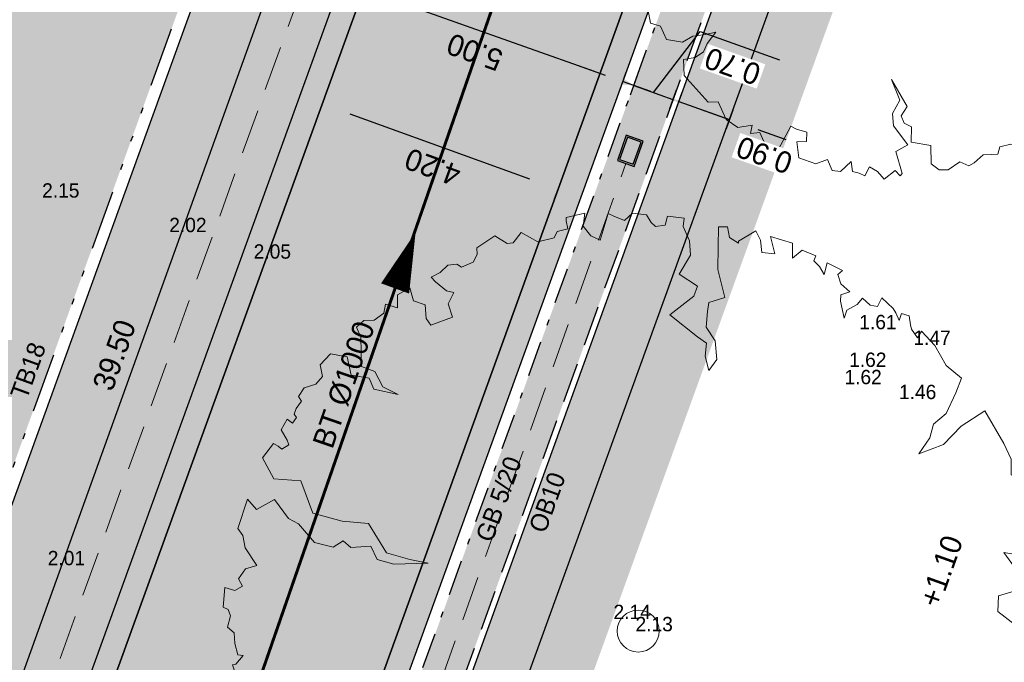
# Model space of a CAD drawing. Header units: metres. Extents: x 134157 to 138734, y 451157 to 455772.
# Tile 769 of 1056: x 136677 to 136693, y 454125 to 454136. Entities that reach past the tile are written whole.
import ezdxf
from ezdxf.enums import TextEntityAlignment as Align

# ---------------------------------------------------------------- set-up
doc = ezdxf.new("R2010")
doc.units = ezdxf.units.M
for name, pattern in [('DASHDOT__G2', [1.2, 0.6, -0.3, 0, -0.3]), ('HIDDEN__G5', [1.125, 0.75, -0.375]), ('TR18X20__G2', [2.6, 1, -0.4, 0, -0.4, 0, -0.4, 0, -0.4])]:
    doc.linetypes.add(name, pattern=pattern)
doc.layers.add('-DR-alg-hulplijnen kantverharding asflast nieuwe fietsstraat', color=7, linetype='Continuous', true_color=0xff9429, plot=False)
for name, color, linetype, lineweight in [('-DR-bs-boom', 253, 'Continuous', 13), ('-DR-nw-rio-HWA 125', 170, 'HIDDEN__G5', 13), ('-DR-nw-vh-arc-tegels 300x300x45', 253, 'Continuous', 9)]:
    doc.layers.add(name, color=color, linetype=linetype, lineweight=lineweight)
for name, color, linetype in [('-DR-bs-rio-DWA Jutfaseweg', 253, 'Continuous'), ('-DR-bs-rio-txt @ 0.2', 253, 'Continuous'), ('-DR-bs-txt-hoogtemaat', 253, 'Continuous'), ('-DR-nw-maatvoering', 3, 'Continuous'), ('-DR-nw-rio-straatkolk', 1, 'Continuous'), ('-DR-nw-vh-band 10x20 ob', 2, 'HIDDEN__G5'), ('-DR-nw-vh-band 18-20x25', 2, 'TR18X20__G2'), ('-DR-nw-vh-band 5-20x25', 2, 'DASHDOT__G2'), ('-DR-nw-vh-kantverharding', 3, 'Continuous'), ('-DR-nw-vh-txt-kantopsluitingen', 2, 'Continuous')]:
    doc.layers.add(name, color=color, linetype=linetype)
doc.layers.add('-DR-nw-gr-arc-gras', color=7, linetype='Continuous', true_color=0xb5d5a4)
for name, color, linetype, lineweight, true_color in [('-DR-nw-vh-arc-asfalt fietsstraat rood', 7, 'Continuous', 9, 0xdfbfc7), ('-DR-nw-vh-arc-sbs df Drainflow', 7, 'Continuous', 9, 0xb9747c), ('-DR-nw-vh-arc-sbs kf bruinrood rabat halfsteens', 7, 'Continuous', 9, 0xb88485)]:
    doc.layers.add(name, color=color, linetype=linetype, lineweight=lineweight, true_color=true_color)
doc.layers.add('-DR-nw-vh-arc-halfverharding stabilizer', color=7, linetype='Continuous', lineweight=9, true_color=0xe2e1c1, transparency=0.1)
doc.layers.add('-DR-nw-vh-kantverharding halfverharding stabilizer', color=7, linetype='Continuous', true_color=0xe2e1c1, transparency=0.1)
doc.styles.add('Drong', font='txt', dxfattribs={"height": 1.8})
doc.dimstyles.new('Drong', dxfattribs={"dimtxt": 1.8, "dimasz": 2.5, "dimexe": 0, "dimexo": 0, "dimgap": 0.9, "dimtad": 1, "dimzin": 0, "dimdsep": 46, "dimtxsty": 'Drong', "dimblk": 'dimblk-wit', "dimcen": 0, "dimse1": 1, "dimse2": 1, "dimclrd": 256, "dimclre": 1, "dimclrt": 7, "dimadec": 0, "dimazin": 0, "dimtfac": 1, "dimtmove": 0, "dimatfit": 3, "dimfxl": 1, "dimtolj": 1, "dimtzin": 0, "dimarcsym": 0})
pattern_1 = [(115.335625, (136419.71802, 453326.2367), (-0.223681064, -0.105903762), [0.06, -0.187485]), (205.335625, (136419.71802, 453326.2367), (0.105903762, -0.223681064), [0.06, -0.187485])]

# ---------------------------------------------------------------- blocks, each defined once
blk = doc.blocks.new('Boom bestaand 1')
blk.add_lwpolyline([(-0.0612, 0.3923), (-0.0736, 0.4117), (-0.087, 0.4225), (-0.0926, 0.4415), (-0.1106, 0.4615), (-0.1242, 0.4751), (-0.1453, 0.464), (-0.1728, 0.4611), (-0.1945, 0.4533), (-0.1892, 0.4456), (-0.2017, 0.4432), (-0.2068, 0.4444), (-0.2172, 0.4471), (-0.2235, 0.4396), (-0.2169, 0.4339), (-0.2271, 0.4339), (-0.2331, 0.433), (-0.2499, 0.4257), (-0.2427, 0.4167), (-0.2476, 0.4092), (-0.2589, 0.4043), (-0.2544, 0.3953), (-0.2533, 0.3814), (-0.2458, 0.3746), (-0.266, 0.3788), (-0.2728, 0.3822), (-0.2717, 0.3934), (-0.2848, 0.3874), (-0.2965, 0.3882), (-0.2987, 0.3953), (-0.3145, 0.3822), (-0.3029, 0.3735), (-0.3141, 0.372), (-0.3232, 0.3686), (-0.3277, 0.3731), (-0.3404, 0.3607), (-0.3359, 0.3465), (-0.3526, 0.3537), (-0.3703, 0.3325), (-0.3491, 0.329), (-0.3569, 0.3156), (-0.371, 0.3198), (-0.3837, 0.3191), (-0.3802, 0.2951), (-0.3781, 0.2944), (-0.3887, 0.2873), (-0.4014, 0.2902), (-0.4056, 0.2803), (-0.3837, 0.2704), (-0.359, 0.2591), (-0.3251, 0.2535), (-0.3272, 0.2337), (-0.318, 0.228), (-0.3011, 0.2189), (-0.282, 0.2224), (-0.2608, 0.2153), (-0.2523, 0.2012), (-0.27, 0.204), (-0.2834, 0.2118), (-0.2947, 0.2047), (-0.3322, 0.185), (-0.3413, 0.2203), (-0.3505, 0.2287), (-0.3724, 0.2146), (-0.388, 0.2358), (-0.4042, 0.2415), (-0.4226, 0.2415), (-0.4315, 0.2467), (-0.4416, 0.2292), (-0.4325, 0.2224), (-0.436, 0.2111), (-0.4423, 0.2083), (-0.453, 0.2067), (-0.4613, 0.1921), (-0.4572, 0.18), (-0.4671, 0.1702), (-0.4727, 0.1652), (-0.4473, 0.144), (-0.4565, 0.1356), (-0.4706, 0.132), (-0.484, 0.1398), (-0.4883, 0.1172), (-0.4847, 0.1158), (-0.4748, 0.1137), (-0.477, 0.101), (-0.4713, 0.0946), (-0.4748, 0.0748), (-0.4932, 0.0607), (-0.4854, 0.0473), (-0.4875, 0.0402), (-0.5017, 0.0304), (-0.4974, 0.0049), (-0.4897, 0.0021), (-0.4832, -0.006), (-0.4832, -0.0211), (-0.4886, -0.0247), (-0.4921, -0.0353), (-0.4877, -0.0469), (-0.4868, -0.0593), (-0.4797, -0.0567), (-0.4646, -0.0487), (-0.4592, -0.0416), (-0.4495, -0.0531), (-0.4326, -0.0549), (-0.4342, -0.0824), (-0.4439, -0.0844), (-0.4591, -0.0789), (-0.4694, -0.0898), (-0.4853, -0.0874), (-0.4835, -0.1044), (-0.469, -0.1108), (-0.4787, -0.1222), (-0.4698, -0.128), (-0.4666, -0.142), (-0.4712, -0.1535), (-0.4673, -0.1649), (-0.4544, -0.1649), (-0.422, -0.1781), (-0.41, -0.1658), (-0.3893, -0.1644), (-0.3736, -0.1512), (-0.391, -0.1753), (-0.4052, -0.1753), (-0.417, -0.1934), (-0.4393, -0.1893), (-0.4502, -0.206), (-0.443, -0.2225), (-0.4293, -0.2254), (-0.424, -0.2366), (-0.4254, -0.251), (-0.4188, -0.2613), (-0.4123, -0.2603), (-0.4066, -0.2696), (-0.4013, -0.2747), (-0.3966, -0.2735), (-0.3925, -0.2806), (-0.3993, -0.2847), (-0.3905, -0.2962), (-0.3764, -0.2947), (-0.3703, -0.2952), (-0.369, -0.3047), (-0.3739, -0.3072), (-0.379, -0.3111), (-0.3686, -0.3301), (-0.3402, -0.3274), (-0.325, -0.2991), (-0.284, -0.3012), (-0.2611, -0.2728), (-0.2463, -0.245), (-0.2054, -0.239), (-0.1868, -0.2166), (-0.1743, -0.1981), (-0.1896, -0.2363), (-0.2027, -0.2526), (-0.2201, -0.2532), (-0.2283, -0.2756), (-0.2392, -0.281), (-0.237, -0.2947), (-0.2507, -0.3132), (-0.2791, -0.3219), (-0.2898, -0.3304), (-0.3173, -0.3368), (-0.3146, -0.3612), (-0.3304, -0.3661), (-0.3025, -0.3907), (-0.2927, -0.3885), (-0.278, -0.3918), (-0.2529, -0.3874), (-0.2548, -0.4016), (-0.2471, -0.4137), (-0.2373, -0.413), (-0.2359, -0.4235), (-0.244, -0.4329), (-0.2234, -0.4441), (-0.2184, -0.4397), (-0.2103, -0.44), (-0.1991, -0.4488), (-0.19, -0.4441), (-0.1778, -0.4485), (-0.164, -0.4505), (-0.1606, -0.4451), (-0.1549, -0.4573), (-0.1555, -0.4613), (-0.14, -0.4627), (-0.1312, -0.4505), (-0.1096, -0.4259), (-0.1073, -0.4238), (-0.1116, -0.4488), (-0.1194, -0.4525), (-0.1103, -0.462), (-0.0992, -0.4807), (-0.089, -0.4841), (-0.0747, -0.4752), (-0.0482, -0.4977), (-0.0278, -0.4895), (-0.0108, -0.4916), (0.0157, -0.4977), (0.0286, -0.4827), (0.0558, -0.482), (0.072, -0.457), (0.069, -0.4349), (0.0757, -0.4119), (0.0796, -0.3924), (0.0927, -0.4156), (0.1039, -0.4278), (0.1075, -0.4466), (0.1025, -0.468), (0.1299, -0.4785), (0.1933, -0.4575), (0.2001, -0.44), (0.2363, -0.4392), (0.2587, -0.4253), (0.2652, -0.3991), (0.2784, -0.4081), (0.2832, -0.3913), (0.3018, -0.3913), (0.3264, -0.3733), (0.2952, -0.3338), (0.3048, -0.3266), (0.3174, -0.3112), (0.333, -0.3182), (0.3264, -0.335), (0.3552, -0.3436), (0.3781, -0.3189), (0.3793, -0.296), (0.4017, -0.296), (0.4096, -0.2826), (0.4002, -0.2572), (0.4186, -0.2622), (0.4261, -0.2522), (0.4345, -0.2443), (0.4231, -0.2298), (0.4365, -0.2194), (0.4544, -0.2139), (0.448, -0.1886), (0.4609, -0.1841), (0.4584, -0.1786), (0.4161, -0.1731), (0.4136, -0.1478), (0.3708, -0.1582), (0.3489, -0.1512), (0.3315, -0.1289), (0.2902, -0.1279), (0.3474, -0.1209), (0.3593, -0.1378), (0.3737, -0.1384), (0.3856, -0.1284), (0.4119, -0.1403), (0.4319, -0.109), (0.4632, -0.1221), (0.4795, -0.1133), (0.4858, -0.0977), (0.4808, -0.0718), (0.4943, -0.0594), (0.4931, -0.0482), (0.4862, -0.0269), (0.4918, -0.0131), (0.4962, -0.0015), (0.4851, 0.0073), (0.4884, 0.0283), (0.494, 0.0383), (0.4918, 0.0615), (0.4763, 0.0609), (0.4531, 0.0758), (0.4365, 0.0758), (0.4719, 0.0863), (0.489, 0.0863), (0.4862, 0.0979), (0.4761, 0.1368), (0.4651, 0.1329), (0.455, 0.15), (0.4464, 0.1571), (0.4261, 0.1516), (0.4511, 0.1914), (0.4495, 0.2054), (0.4402, 0.2194), (0.4215, 0.2288), (0.3832, 0.2155), (0.3754, 0.1921), (0.3661, 0.1742), (0.3341, 0.1773), (0.3068, 0.1532), (0.3395, 0.1968), (0.3637, 0.1976), (0.3692, 0.2304), (0.3801, 0.2397), (0.3996, 0.2444), (0.4034, 0.279), (0.3842, 0.2903), (0.3824, 0.313), (0.3563, 0.3433), (0.3406, 0.3414), (0.3141, 0.3521), (0.2925, 0.3482), (0.2787, 0.3649), (0.2826, 0.3806), (0.2817, 0.4012), (0.2696, 0.4131), (0.256, 0.4212), (0.2376, 0.4248), (0.2327, 0.4339), (0.2168, 0.4384), (0.2036, 0.45), (0.1887, 0.4518), (0.1757, 0.4483), (0.1806, 0.4248), (0.1727, 0.4169), (0.1492, 0.4041), (0.1325, 0.412), (0.1367, 0.4496), (0.0873, 0.4385), (0.0991, 0.4571), (0.0942, 0.4846), (0.0638, 0.4915), (0.0559, 0.4826), (0.0314, 0.4826), (0.0166, 0.4925), (0.0058, 0.4836), (-0.0114, 0.491), (-0.0324, 0.4905), (-0.0772, 0.485), (-0.0717, 0.4517), (-0.0599, 0.4236), (-0.0612, 0.3923)])
blk.add_circle((0, 0), 0.0251)
blk = doc.blocks.new('*U98')
at = {"style": 'Drong'}
blk.add_attdef('BOBR', text='', height=1.8, rotation=0.54798, dxfattribs=at).set_placement((134.939, 1.291), align=Align.BOTTOM_RIGHT)
blk.add_attdef('MATERIAAL', text='', height=1.8, rotation=0.54798, dxfattribs=at).set_placement((0, 0), align=Align.BOTTOM_CENTER)
blk.add_attdef('BOBL', text='', height=1.8, rotation=0.54798, dxfattribs=at).set_placement((-134.965, -1.291), align=Align.BOTTOM_LEFT)
blk = doc.blocks.new('dimblk-wit')
at = {"color": 7}
blk.add_line((0, -0.3333), (0, 0.3333), dxfattribs=at)
blk.add_solid([(0, 0), (-0.8, 0.2), (-0.8, -0.2)], dxfattribs=at)
blk = doc.blocks.new('*D266')
at = {"layer": '-DR-nw-maatvoering', "lineweight": -2, "transparency": 16777216}
blk.add_line((136686.23, 454135.331), (136682.461, 454136.671), dxfattribs=at)
at = {"layer": 'Defpoints', "color": 0, "transparency": 16777216}
for p in [(136681.99, 454136.838), (136681.99, 454136.838), (136686.701, 454135.163)]:
    blk.add_point(p, dxfattribs=at)
at = {"layer": '-DR-nw-maatvoering', "lineweight": -2, "transparency": 16777216, "xscale": 0.5, "yscale": 0.5, "zscale": 0.5}
for p, rotation in [((136681.99, 454136.838), 160.4268500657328), ((136686.701, 454135.163), 340.4268500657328)]:
    blk.add_blockref('dimblk-wit', p, dxfattribs=dict(at, rotation=rotation))
at = {"layer": '-DR-nw-maatvoering', "color": 7, "transparency": 16777216, "insert": (136684.224, 454135.658), "char_height": 0.36, "attachment_point": 5, "rotation": 160.4269, "style": 'Drong'}
blk.add_mtext('\\A1;5.00', dxfattribs=at)
blk = doc.blocks.new('*D262')
at = {"layer": '-DR-nw-maatvoering', "lineweight": -2, "transparency": 16777216}
for p, q in [((136687.214, 454134.981), (136687.999, 454136.001)), ((136687.999, 454136.001), (136689.327, 454135.528)), ((136686.415, 454135.265), (136685.944, 454135.433)), ((136686.886, 454135.098), (136687.542, 454134.865)), ((136686.886, 454135.098), (136687.542, 454134.865)), ((136688.013, 454134.697), (136688.484, 454134.53))]:
    blk.add_line(p, q, dxfattribs=at)
at = {"layer": 'Defpoints', "color": 0, "transparency": 16777216}
for p in [(136687.595, 454135.013), (136687.542, 454134.865), (136686.732, 454134.666)]:
    blk.add_point(p, dxfattribs=at)
at = {"layer": '-DR-nw-maatvoering', "lineweight": -2, "transparency": 16777216, "xscale": 0.5, "yscale": 0.5, "zscale": 0.5, "rotation": 340.4268500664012}
blk.add_blockref('dimblk-wit', (136686.886, 454135.098), dxfattribs=at)
at = {"layer": '-DR-nw-maatvoering', "color": 7, "transparency": 16777216, "insert": (136688.541, 454135.422), "char_height": 0.36, "attachment_point": 5, "rotation": 160.4269, "style": 'Drong', "bg_fill": 3, "box_fill_scale": 1.1, "bg_fill_color": 256, "bg_fill_true_color": 13158600, "bg_fill_transparency": 0}
blk.add_mtext('\\A1;0.70', dxfattribs=at)
at = {"layer": '-DR-nw-maatvoering', "lineweight": -2, "transparency": 16777216, "xscale": 0.5, "yscale": 0.5, "zscale": 0.5, "rotation": 160.4268500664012}
blk.add_blockref('dimblk-wit', (136687.542, 454134.865), dxfattribs=at)
blk = doc.blocks.new('*D263')
at = {"layer": '-DR-nw-maatvoering', "lineweight": -2, "transparency": 16777216}
for p, q in [((136687.169, 454134.997), (136686.698, 454135.165)), ((136687.641, 454134.83), (136688.489, 454134.528)), ((136688.96, 454134.361), (136689.431, 454134.193))]:
    blk.add_line(p, q, dxfattribs=at)
at = {"layer": 'Defpoints', "color": 0, "transparency": 16777216}
for p in [(136687.696, 454134.987), (136688.544, 454134.685), (136688.489, 454134.528)]:
    blk.add_point(p, dxfattribs=at)
at = {"layer": '-DR-nw-maatvoering', "lineweight": -2, "transparency": 16777216, "xscale": 0.5, "yscale": 0.5, "zscale": 0.5, "rotation": 340.4268500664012}
blk.add_blockref('dimblk-wit', (136687.641, 454134.83), dxfattribs=at)
at = {"layer": '-DR-nw-maatvoering', "color": 7, "transparency": 16777216, "insert": (136689.073, 454133.934), "char_height": 0.36, "attachment_point": 5, "rotation": 160.4269, "style": 'Drong', "bg_fill": 3, "box_fill_scale": 1.1, "bg_fill_color": 256, "bg_fill_true_color": 13158600, "bg_fill_transparency": 0}
blk.add_mtext('\\A1;0.90', dxfattribs=at)
at = {"layer": '-DR-nw-maatvoering', "lineweight": -2, "transparency": 16777216, "xscale": 0.5, "yscale": 0.5, "zscale": 0.5, "rotation": 160.4268500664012}
blk.add_blockref('dimblk-wit', (136688.489, 454134.528), dxfattribs=at)
blk = doc.blocks.new('*D264')
at = {"layer": '-DR-nw-maatvoering', "lineweight": -2, "transparency": 16777216}
blk.add_line((136685.148, 454133.529), (136682.14, 454134.62), dxfattribs=at)
at = {"layer": 'Defpoints', "color": 0, "transparency": 16777216}
for p in [(136681.67, 454134.791), (136681.67, 454134.791), (136685.618, 454133.358)]:
    blk.add_point(p, dxfattribs=at)
at = {"layer": '-DR-nw-maatvoering', "lineweight": -2, "transparency": 16777216, "xscale": 0.5, "yscale": 0.5, "zscale": 0.5}
for p, rotation in [((136681.67, 454134.791), 160.0567307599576), ((136685.618, 454133.358), 340.0567307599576)]:
    blk.add_blockref('dimblk-wit', p, dxfattribs=dict(at, rotation=rotation))
at = {"layer": '-DR-nw-maatvoering', "color": 7, "transparency": 16777216, "insert": (136683.52, 454133.733), "char_height": 0.36, "attachment_point": 5, "rotation": 160.0567, "style": 'Drong'}
blk.add_mtext('\\A1;4.20', dxfattribs=at)
blk = doc.blocks.new('*U581')
blk.add_lwpolyline([(0, 0, 0.5, 0, 0), (1, -0.007, 0, 0, 0)], format="xyseb")
blk = doc.blocks.new('*D694')
at = {"layer": '-DR-nw-maatvoering', "lineweight": -2, "transparency": 16777216}
blk.add_line((136672.018, 454112.35), (136685.047, 454148.575), dxfattribs=at)
at = {"layer": 'Defpoints', "color": 0, "transparency": 16777216}
for p in [(136685.216, 454149.045), (136685.216, 454149.045), (136671.849, 454111.88)]:
    blk.add_point(p, dxfattribs=at)
at = {"layer": '-DR-nw-maatvoering', "lineweight": -2, "transparency": 16777216, "xscale": 0.5, "yscale": 0.5, "zscale": 0.5}
for p, rotation in [((136685.216, 454149.045), 70.21814249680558), ((136671.849, 454111.88), 250.2181424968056)]:
    blk.add_blockref('dimblk-wit', p, dxfattribs=dict(at, rotation=rotation))
at = {"layer": '-DR-nw-maatvoering', "color": 7, "transparency": 16777216, "insert": (136678.19, 454130.585), "char_height": 0.36, "attachment_point": 5, "rotation": 70.2181, "style": 'Drong'}
blk.add_mtext('\\A1;39.50', dxfattribs=at)
blk = doc.blocks.new('*U553')
h = blk.add_hatch(color=256)
h.dxf.hatch_style = 1
h.paths.add_polyline_path([(-0.153, 0.383), (-0.172, 0.331), (0.058, 0.25), (0.077, 0.302)])
h = blk.add_hatch(color=256)
h.dxf.hatch_style = 1
h.paths.add_polyline_path([(-0.116, 0.488), (-0.134, 0.436), (0.095, 0.355), (0.114, 0.407)])
h = blk.add_hatch(color=256)
h.dxf.hatch_style = 1
h.paths.add_polyline_path([(-0.228, 0.17), (-0.247, 0.117), (-0.017, 0.036), (0.001, 0.088)])
h = blk.add_hatch(color=256)
h.dxf.hatch_style = 1
h.paths.add_polyline_path([(-0.19, 0.278), (-0.209, 0.226), (0.021, 0.145), (0.04, 0.197)])
for points in [[(0, 0), (0.15, 0.424), (-0.133, 0.524), (-0.283, 0.1)], [(-0.017, 0.036), (0.114, 0.407), (-0.116, 0.488), (-0.247, 0.117)]]:
    blk.add_lwpolyline(points, close=True)

msp = doc.modelspace()

# ---------------------------------------------------------------- hatches: boundary and pattern name
at = {"layer": '-DR-nw-gr-arc-gras', "transparency": 33554687}
h = msp.add_hatch(dxfattribs=at)
h.set_pattern_fill('AGR-BOLLEN', color=256, scale=0.1, pattern_type=2)
h.set_pattern_definition(pattern_1)
edge = h.paths.add_edge_path()
edge.add_arc((-7000776.81, 3043164.568), 7592527.997, 340.0567505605, 340.0572256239)
edge.add_line((136455.782, 453494.254), (136455.124, 453494.493))
edge.add_arc((380495.222, 364992.548), 259592.304, 160.06665688, 160.08044536)
edge.add_line((136433.832, 453435.762), (136433.813, 453435.768))
edge.add_line((136433.813, 453435.768), (136432.179, 453431.255))
edge.add_line((136432.179, 453431.255), (136432.198, 453431.248))
edge.add_line((136432.198, 453431.248), (136431.678, 453429.87))
edge.add_line((136431.678, 453429.87), (136432.336, 453429.631))
edge.add_line((136432.336, 453429.631), (136434.309, 453435.077))
h = msp.add_hatch(dxfattribs=at)
h.set_pattern_fill('AGR-BOLLEN', color=256, scale=0.1, pattern_type=2)
h.set_pattern_definition(pattern_1)
edge = h.paths.add_edge_path()
edge.add_line((136644.275, 454017.422), (136643.935, 454016.481))
edge.add_line((136643.935, 454016.481), (136643.884, 454016.34))
edge.add_line((136643.884, 454016.34), (136644.542, 454016.102))
edge.add_arc((1711333.983, -116117.427), 1674723.582, 160.095672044, 160.096657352, ccw=False)
edge.add_line((136654.347, 454043.181), (136653.689, 454043.42))
edge.add_line((136653.689, 454043.42), (136653.638, 454043.279))
edge.add_line((136653.638, 454043.279), (136653.298, 454042.339))
edge.add_line((136653.298, 454042.339), (136644.275, 454017.422))
h = msp.add_hatch(dxfattribs=at)
h.set_pattern_fill('AGR-BOLLEN', color=256, scale=0.1, pattern_type=2)
h.set_pattern_definition(pattern_1)
h.paths.add_polyline_path([(136680.818, 454113.348), (136681.758, 454113.007), (136695.622, 454151.233), (136697.851, 454150.419), (136700.802, 454158.769), (136698.596, 454159.463), (136702.322, 454169.798, 0.003577), (136716.268, 454208.79, 0.003577), (136718.606, 454208.004, 0.003577), (136721.149, 454215.352, 0.003577), (136718.842, 454216.184, 0.003577), (136723.847, 454230.598), (136722.902, 454230.924, -0.003577), (136701.382, 454170.139)])
h = msp.add_hatch(dxfattribs=at)
h.set_pattern_fill('AGR-BOLLEN', color=256, scale=0.1, pattern_type=2)
h.set_pattern_definition(pattern_1)
h.paths.add_polyline_path([(136693.757, 454152.018), (136693.099, 454152.257), (136693.048, 454152.116), (136692.708, 454151.176), (136678.93, 454113.128), (136677.506, 454109.193), (136678.164, 454108.955)])
at = {"layer": '-DR-nw-vh-arc-asfalt fietsstraat rood', "transparency": 33554687}
h = msp.add_hatch(color=256, dxfattribs=at)
h.dxf.hatch_style = 1
edge = h.paths.add_edge_path()
edge.add_line((136621.119, 453955.235), (136699.22, 454170.922))
edge.add_arc((132463.741, 455704.591), 4504.6, 340.09465, 342.475503)
edge.add_line((136759.275, 454348.195), (136783.316, 454424.331))
edge.add_line((136783.316, 454424.331), (136779.311, 454425.596))
edge.add_line((136779.311, 454425.596), (136755.27, 454349.46))
edge.add_arc((132463.741, 455704.591), 4500.4, 340.09465, 342.475503, ccw=False)
edge.add_line((136695.271, 454172.352), (136617.17, 453956.665))
edge.add_line((136617.17, 453956.665), (136621.119, 453955.235))
at = {"layer": '-DR-nw-vh-arc-halfverharding stabilizer'}
h = msp.add_hatch(dxfattribs=at)
h.set_pattern_fill('GRAVEL', color=256, scale=0.03)
h.set_pattern_definition([(228.0127875, (0.54864, 0.762), (-6.096000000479, -6.8579999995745), [0.102516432, -10.1491450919]), (184.969741, (0.48006, 0.6858), (9.1439999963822, 0.7620000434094), [0.175921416, -17.416214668]), (132.5104471, (0.3048, 0.67056), (7.6200000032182, -8.381999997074), [0.124044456, -12.2804168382]), (267.273689, (0.00762, 0.48006), (0.762000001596, 15.23999999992), [0.160201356, -15.8599312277]), (292.83365418, (0, 0.32004), (-3.810000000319, 9.1439999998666), [0.15709011, -15.5519423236]), (357.273689, (0.06096, 0.17526), (-15.23999999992, 0.762000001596), [0.160201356, -15.8599312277]), (37.69424047, (0.22098, 0.16764), (-9.9059999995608, -7.6200000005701), [0.211858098, -20.9739345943]), (72.25532837, (0.38862, 0.29718), (5.3340000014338, 16.7639999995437), [0.200015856, -19.8015769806]), (121.42956562, (0.44958, 0.48768), (-6.096000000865, 9.9059999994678), [0.1607439, -15.9136637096]), (175.2363583, (0.36576, 0.62484), (8.38199999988, -0.762000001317), [0.183513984, -8.992181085]), (222.3974378, (0.18288, 0.64008), (-9.1439999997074, -8.3820000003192), [0.237323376, -23.4950317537]), (138.81407483, (0.762, 0.47244), (-5.33399999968, 4.572000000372), [0.081001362, -8.0191697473]), (171.4692344, (0.70104, 0.52578), (9.906000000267, -1.5239999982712), [0.154104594, -15.2563916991]), (225, (0.54864, 0.54864), (-1e-16, -0.762), [0.107762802, -0.9698679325]), (203.19859051, (0.4953, 0.64008), (3.810000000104, 1.523999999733), [0.058032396, -5.7451867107]), (291.80140949, (0.44196, 0.61722), (-0.76200000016, 2.285999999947), [0.082069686, -4.021425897]), (30.96375653, (0.47244, 0.54102), (2.286000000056, 1.523999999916), [0.133295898, -4.3098894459]), (161.56505118, (0.58674, 0.6096), (1.52400000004, -0.76199999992), [0.096386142, -2.313269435]), (16.389540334, (0, 0.61722), (7.62, 2.286), [0.1350264, -13.3676480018]), (70.34617594, (0.12954, 0.65532), (-3.048000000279, -8.381999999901), [0.113279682, -11.2146647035]), (293.19859051, (0.58674, 0.762), (-1.523999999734, 3.810000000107), [0.11606403, -5.6871550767]), (343.61045967, (0.63246, 0.65532), (-7.6200000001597, 2.285999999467), [0.1350264, -13.3676480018]), (339.44395478, (0, 0.14478), (-3.81, 1.524), [0.13021056, -6.3803202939]), (294.7751406, (0.12192, 0.09906), (-3.810000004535, 8.381999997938), [0.109101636, -10.8010780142]), (66.80140949, (0.59436, 0), (1.52399999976, 3.810000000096), [0.11606403, -5.6871550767]), (17.35402464, (0.64008, 0.10668), (-9.905999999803, -3.0480000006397), [0.127734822, -12.645712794]), (69.44395478, (0.22098, 0), (-1.524000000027, -3.80999999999), [0.06510528, -6.4454255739]), (101.309932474, (0.54864, 0), (-0.762, 3.048), [0.03885438, -3.8465984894]), (165.96375653, (0.54102, 0.0381), (2.286, -0.762), [0.15709011, -2.9847163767]), (186.00900596, (0.38862, 0.0762), (7.6199999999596, 0.7620000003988), [0.1455801, -14.412409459]), (303.69006753, (0.47244, 0.47244), (-0.76200000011, 1.52399999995), [0.109897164, -2.6375329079]), (353.15722659, (0.5334, 0.381), (12.9540000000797, -1.5239999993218), [0.191867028, -18.9948027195]), (60.9453959, (0.7239, 0.35814), (-3.048000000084, -5.333999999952), [0.078452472, -7.7668176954]), (90, (0.762, 0.4267), (-0.762, 0.762), [0.04572, -0.71628]), (120.25643716, (0.37338, 0.09906), (3.047999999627, -5.334000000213), [0.105860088, -10.480182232]), (48.0127875, (0.32004, 0.1905), (6.0960000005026, 6.857999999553), [0.205032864, -10.0466286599]), (0, (0.4572, 0.3429), (0.762, 0.762), [0.19812, -0.56388]), (325.3048465, (0.65532, 0.3429), (7.6200000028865, -5.3339999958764), [0.120482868, -11.9277950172]), (254.0546041, (0.75438, 0.27432), (-0.761999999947, -3.048000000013), [0.110948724, -5.4364950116]), (207.64597536, (0.7239, 0.16764), (-14.478000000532, -7.6199999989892), [0.18064353, -17.8837393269]), (175.42607874, (0.56388, 0.08382), (-9.9059999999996, 0.7619999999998), [0.191108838, -18.9197539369])])
h.paths.add_polyline_path([(136693.5, 454148.37), (136696.361, 454156.272), (136695.515, 454156.578), (136694.396, 454153.489), (136693.644, 454153.761), (136693.133, 454152.351), (136693.744, 454152.129), (136693.885, 454152.078), (136692.653, 454148.676), (136678.224, 454108.827), (136677.754, 454108.997), (136677.243, 454107.587), (136677.713, 454107.416), (136678.559, 454107.11)])
at = {"layer": '-DR-nw-vh-arc-sbs df Drainflow'}
h = msp.add_hatch(dxfattribs=at)
h.set_pattern_fill('AVH-SBS_KEIFORMAAT_ELLEBOOG_01', color=256, scale=3, angle=250, pattern_type=2)
h.set_pattern_definition([(250, (0, 0), (0.38451382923, 0.17930174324), [0.9, -0.3]), (340, (-0.2052, -0.56382), (0.38451382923, 0.17930174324), [0.9, -0.3]), (250, (0.03835, -0.3332), (0.38451382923, 0.17930174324), [0, -1.2]), (250, (0.0254, -0.80738), (0.38451382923, 0.17930174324), [0, -1.2])])
h.paths.add_polyline_path([(136686.439, 454149.138, -0.414214), (136685.799, 454148.838), (136684.483, 454149.315, 0.414214), (136684.099, 454149.135), (136673.376, 454119.523), (136675.446, 454118.777)])
at = {"layer": '-DR-nw-vh-arc-sbs kf bruinrood rabat halfsteens', "transparency": 33554687}
h = msp.add_hatch(color=256, dxfattribs=at)
h.dxf.hatch_style = 1
edge = h.paths.add_edge_path()
edge.add_line((136722.298, 454234.993), (136722.298, 454234.993))
edge.add_line((136722.298, 454234.993), (136721.92, 454235.124))
edge.add_arc((132463.741, 455704.591), 4504.6, 340.640099, 340.960819, ccw=False)
edge.add_arc((132463.741, 455704.591), 4504.6, 340.09465, 340.640099, ccw=False)
edge.add_line((136699.22, 454170.922), (136692.399, 454152.085))
edge.add_line((136692.399, 454152.085), (136678.366, 454113.332))
edge.add_line((136678.366, 454113.332), (136678.742, 454113.196))
edge.add_line((136678.742, 454113.196), (136692.52, 454151.244))
edge.add_line((136692.52, 454151.244), (136699.596, 454170.786))
edge.add_arc((132463.741, 455704.591), 4505, 340.09465, 340.640058)
edge.add_arc((132463.741, 455704.591), 4505, 340.640058, 340.960808)
h = msp.add_hatch(color=256, dxfattribs=at)
h.dxf.hatch_style = 1
h.paths.add_polyline_path([(136675.822, 454118.641), (136675.446, 454118.777), (136686.439, 454149.138), (136688.823, 454155.72), (136689.199, 454155.584)])
at = {"layer": '-DR-nw-vh-arc-tegels 300x300x45'}
h = msp.add_hatch(dxfattribs=at)
h.set_pattern_fill('AVH-TEGEL_200X200_HALFST', color=256, scale=2, angle=71, pattern_type=2)
h.set_pattern_definition([(71, (0, 0), (-0.05887645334, 0.44332106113), [0.4, -0.4]), (161, (0, 0), (-0.13022726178, -0.37820743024), [])])
edge = h.paths.add_edge_path()
edge.add_line((136680.56, 454147.82), (136678.485, 454142.053))
edge.add_line((136678.485, 454142.053), (136676.541, 454136.681))
edge.add_line((136676.541, 454136.681), (136672.7, 454126.061))
edge.add_line((136672.7, 454126.061), (136667.898, 454112.79))
edge.add_line((136667.898, 454112.79), (136666.472, 454112))
edge.add_line((136666.472, 454112), (136666.066, 454112.083))
edge.add_line((136666.066, 454112.083), (136665.502, 454109.335))
edge.add_line((136665.502, 454109.335), (136665.164, 454107.683))
edge.add_line((136665.164, 454107.683), (136671.251, 454109.544))
edge.add_line((136671.251, 454109.544), (136671.32, 454109.732))
edge.add_line((136671.32, 454109.732), (136671.83, 454111.142))
edge.add_line((136671.83, 454111.142), (136671.898, 454111.33))
edge.add_line((136671.898, 454111.33), (136672.18, 454111.228))
edge.add_line((136672.18, 454111.228), (136672.283, 454111.51))
edge.add_line((136672.283, 454111.51), (136670.496, 454112.157))
edge.add_line((136670.496, 454112.157), (136684.081, 454149.673))
edge.add_line((136684.081, 454149.673), (136685.867, 454149.026))
edge.add_line((136685.867, 454149.026), (136685.969, 454149.308))
edge.add_line((136685.969, 454149.308), (136686.251, 454149.206))
edge.add_line((136686.251, 454149.206), (136687.988, 454154.002))
edge.add_line((136687.988, 454154.002), (136687.424, 454154.206))
edge.add_line((136687.424, 454154.206), (136687.492, 454154.394))
edge.add_line((136687.492, 454154.394), (136688.002, 454155.804))
edge.add_line((136688.002, 454155.804), (136688.071, 454155.992))
edge.add_line((136688.071, 454155.992), (136688.353, 454155.89))
edge.add_line((136688.353, 454155.89), (136688.455, 454156.172))
edge.add_line((136688.455, 454156.172), (136686.668, 454156.819))
edge.add_line((136686.668, 454156.819), (136692.638, 454173.305))
edge.add_arc((132463.741, 455704.591), 4497.6, 340.09465, 340.449632)
edge.add_line((136702.044, 454199.535), (136702.044, 454199.535))
edge.add_line((136702.044, 454199.535), (136703.26, 454202.953))
edge.add_line((136703.26, 454202.953), (136700.22, 454204.998))
edge.add_line((136700.22, 454204.998), (136699.254, 454202.874))
edge.add_line((136699.254, 454202.874), (136699.39, 454202.812))
edge.add_line((136699.39, 454202.812), (136697.324, 454198.049))
edge.add_line((136697.324, 454198.049), (136698.308, 454197.611))
edge.add_line((136698.308, 454197.611), (136693.97, 454184.5))
edge.add_line((136693.97, 454184.5), (136693.876, 454184.532))
edge.add_line((136693.876, 454184.532), (136691.836, 454178.533))
edge.add_line((136691.836, 454178.533), (136691.741, 454178.565))
edge.add_line((136691.741, 454178.565), (136690.402, 454175.106))
edge.add_line((136690.402, 454175.106), (136690.542, 454175.053))
edge.add_line((136690.542, 454175.053), (136689.263, 454171.633))
edge.add_line((136689.263, 454171.633), (136689.17, 454171.668))
edge.add_line((136689.17, 454171.668), (136687.942, 454168.452))
edge.add_line((136687.942, 454168.452), (136688.074, 454168.404))
edge.add_line((136688.074, 454168.404), (136684.438, 454158.386))
edge.add_line((136684.438, 454158.386), (136680.56, 454147.82))

# ---------------------------------------------------------------- linework, layer by layer
at = {"layer": '-DR-alg-hulplijnen kantverharding asflast nieuwe fietsstraat'}
for points in [[(136782.187, 454454.718), (136782.781, 454444.488, -0.091214), (136782.11, 454439.102), (136779.372, 454430.431, 0.080612), (136779.141, 454428.846), (136779.165, 454427.314, -0.080612), (136778.934, 454425.729), (136779.311, 454425.596), (136755.27, 454349.46, -0.010389), (136695.271, 454172.352), (136617.17, 453956.665), (136616.794, 453956.801, -0.016644), (136615.557, 453953.711), (136612.599, 453946.977)], [(136795.319, 454446.893, -0.11334), (136791.441, 454440.346), (136791.377, 454440.278, 0.112567), (136788.005, 454434.524), (136786.047, 454428.323, -0.080612), (136785.326, 454426.893), (136784.418, 454425.641, 0.080611), (136783.698, 454424.211), (136783.316, 454424.331), (136759.275, 454348.195, -0.010389), (136699.22, 454170.922), (136621.119, 453955.235), (136621.495, 453955.098, 0.016644), (136620.467, 453951.934), (136618.89, 453946.466, -0.016644)]]:
    msp.add_lwpolyline(points, format="xyb", dxfattribs=at)
at = {"layer": '-DR-bs-rio-DWA Jutfaseweg', "const_width": 0.05, "flags": 128}
msp.add_lwpolyline([(136673.297, 454104.024), (136691.302, 454155.97)], dxfattribs=at)
at = {"layer": '-DR-nw-rio-HWA 125', "flags": 128}
for points in [[(136661.255, 454081.056), (136684.628, 454145.876)], [(136676.451, 454104.964), (136686.753, 454133.793)]]:
    msp.add_lwpolyline(points, dxfattribs=at)
at = {"layer": '-DR-nw-vh-band 10x20 ob', "ltscale": 0.9}
msp.add_lwpolyline([(136678.13, 454108.861), (136693.791, 454152.112)], dxfattribs=at)
at = {"layer": '-DR-nw-vh-band 18-20x25'}
msp.add_lwpolyline([(136685.867, 454149.026), (136684.081, 454149.673), (136670.496, 454112.157), (136672.283, 454111.51)], dxfattribs=at)
at = {"layer": '-DR-nw-vh-band 5-20x25'}
msp.add_lwpolyline([(136678.93, 454113.128), (136692.708, 454151.176)], dxfattribs=at)
at = {"layer": '-DR-nw-vh-kantverharding'}
for points in [[(136616.794, 453956.801), (136617.17, 453956.665), (136695.271, 454172.352, 0.010389), (136755.27, 454349.46), (136779.311, 454425.596)], [(136783.894, 454424.731, 0.447201), (136784.201, 454424.052), (136785.509, 454423.638, -0.414203), (136785.705, 454423.262), (136774.127, 454386.597, -0.414214), (136773.751, 454386.401), (136772.416, 454386.822, 0.414214), (136771.789, 454386.496), (136771.216, 454384.684, 0.414214), (136771.543, 454384.057), (136772.878, 454383.635, -0.414214), (136773.073, 454383.259), (136764.808, 454357.083, -0.414214), (136764.431, 454356.887), (136763.096, 454357.309, 0.414214), (136762.469, 454356.983), (136759.656, 454348.075, -0.010389), (136699.596, 454170.786), (136621.495, 453955.098, 0.016644), (136620.467, 453951.934), (136618.89, 453946.466, -0.016644)], [(136621.495, 453955.098), (136621.119, 453955.235), (136699.22, 454170.922, 0.010389), (136759.275, 454348.195), (136783.316, 454424.331)], [(136651.15, 454051.681, 0.414214), (136650.85, 454052.322), (136649.534, 454052.798, -0.414214), (136649.354, 454053.182), (136664.471, 454094.93, -0.414214), (136664.855, 454095.11), (136666.171, 454094.633, 0.414214), (136666.812, 454094.933), (136672.651, 454111.058, 0.414214), (136672.351, 454111.698), (136671.034, 454112.175, -0.414214), (136670.854, 454112.559), (136684.099, 454149.135, -0.414214), (136684.483, 454149.315), (136685.799, 454148.838, 0.414214), (136686.439, 454149.138), (136688.823, 454155.72, 0.414214), (136688.523, 454156.36), (136687.206, 454156.837, -0.414214), (136687.027, 454157.221), (136692.826, 454173.237, 0.001521), (136702.065, 454198.997, -0.414194)]]:
    msp.add_lwpolyline(points, format="xyb", dxfattribs=at)
for points in [[(136678.224, 454108.827), (136693.885, 454152.078)], [(136672.651, 454111.058), (136686.439, 454149.138)]]:
    msp.add_lwpolyline(points, dxfattribs=at)
at = {"layer": '-DR-nw-vh-kantverharding halfverharding stabilizer'}
msp.add_lwpolyline([(136680.818, 454113.348), (136701.382, 454170.139, 0.003577), (136722.902, 454230.924)], format="xyb", dxfattribs=at)

# ---------------------------------------------------------------- block references
at = {"layer": '-DR-bs-boom', "rotation": 293.3958673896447}
for p, xscale, yscale in [((136691.218, 454138.051), 9, 9), ((136686.96, 454125.964), 14, 14)]:
    msp.add_blockref('Boom bestaand 1', p, dxfattribs=dict(at, xscale=xscale, yscale=yscale))
at = {"layer": '-DR-bs-rio-DWA Jutfaseweg', "rotation": 70.33562535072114}
msp.add_blockref('*U581', (136682.89, 454131.701), dxfattribs=at)
at = {"layer": '-DR-bs-rio-txt @ 0.2'}
ref = msp.add_blockref('*U98', (136682.3, 454129.997, 2.06), dxfattribs=dict(at, xscale=0.2, yscale=0.2, zscale=0.2, rotation=70.33562535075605))
ref.add_attrib('MATERIAAL', 'BT Ø1000', dxfattribs={"layer": '0', "height": 0.36, "rotation": 70.8836, "style": 'Drong'}).set_placement((136682.3, 454129.997, 2.06), align=Align.BOTTOM_CENTER)
at = {"layer": '-DR-nw-rio-straatkolk'}
msp.add_blockref('*U553', (136686.894, 454133.743), dxfattribs=at)

# ---------------------------------------------------------------- texts
at = {"layer": '-DR-bs-txt-hoogtemaat', "style": 'Drong'}
msp.add_text('+1.10', height=0.36, rotation=70.3356, dxfattribs=at).set_placement((136691.996, 454126.334))
at = {"layer": '-DR-bs-txt-hoogtemaat', "color": 253, "char_height": 0.24, "attachment_point": 7, "style": 'Drong'}
for s, insert in [('2.15', (136676.981, 454133.218, 2.152)), ('2.02', (136679.109, 454132.64, 2.023)), ('2.05', (136680.523, 454132.196, 2.051)), ('1.61', (136690.661, 454131.015, 1.613)), ('1.47', (136691.567, 454130.756, 1.468)), ('1.62', (136690.491, 454130.384, 1.622)), ('1.62', (136690.413, 454130.094, 1.622)), ('1.46', (136691.326, 454129.844, 1.463)), ('2.01', (136677.075, 454127.063, 2.005)), ('2.14', (136686.546, 454126.165, 2.144)), ('2.13', (136686.915, 454125.957, 2.132))]:
    msp.add_mtext(s, dxfattribs=dict(at, insert=insert))
at = {"layer": '-DR-nw-vh-txt-kantopsluitingen', "style": 'Drong'}
for s, rotation, p in [('TB18', 70, (136676.723, 454129.825)), ('GB 5/20', 70, (136684.513, 454127.432)), ('OB10', 70.1673, (136685.403, 454127.586))]:
    msp.add_text(s, height=0.3, rotation=rotation, dxfattribs=at).set_placement(p)

# ---------------------------------------------------------------- dimensions: what is measured, and where the dimension line sits
at = {"layer": '-DR-nw-maatvoering'}
for p1, p2, override, picture, middle in [((136671.849, 454111.88), (136685.216, 454149.045), {"dimrnd": 0.05, "dimtfill": 0}, '*D694', (136678.19, 454130.585)), ((136686.701, 454135.163), (136681.99, 454136.838), {"dimtfill": 0}, '*D266', (136684.224, 454135.658)), ((136685.618, 454133.358), (136681.67, 454134.791), {"dimtfill": 0}, '*D264', (136683.52, 454133.733))]:
    dim = msp.add_aligned_dim(p1=p1, p2=p2, distance=0, dimstyle='Drong', override=override, dxfattribs=at)
    dim.commit()
    dim.dimension.update_dxf_attribs({"geometry": picture, "text_midpoint": middle})

# ---------------------------------------------------------------- next in the draw order: dimensions: what is measured, and where the dimension line sits
dim = msp.add_linear_dim(base=(136687.542, 454134.865), p1=(136686.732, 454134.666), p2=(136687.595, 454135.013), angle=340.4269, dimstyle='Drong', override={"dimtfill": 1}, dxfattribs=at)
dim.commit()
dim.dimension.update_dxf_attribs({"geometry": '*D262', "text_midpoint": (136688.168, 454135.941), "dimtype": 160})

# ---------------------------------------------------------------- next in the draw order: dimensions: what is measured, and where the dimension line sits
dim = msp.add_linear_dim(base=(136688.489, 454134.528), p1=(136687.696, 454134.987), p2=(136688.544, 454134.685), angle=340.4269, dimstyle='Drong', override={"dimtfill": 1}, dxfattribs=at)
dim.commit()
dim.dimension.update_dxf_attribs({"geometry": '*D263', "text_midpoint": (136689.195, 454134.277), "dimtype": 160})

# ---------------------------------------------------------------- next in the draw order: linework, layer by layer
at = {"layer": '-DR-alg-hulplijnen kantverharding asflast nieuwe fietsstraat'}
for points in [[(136782.187, 454454.718), (136782.781, 454444.488, -0.091214), (136782.11, 454439.102), (136779.372, 454430.431, 0.080612), (136779.141, 454428.846), (136779.165, 454427.314, -0.080612), (136778.934, 454425.729), (136779.311, 454425.596), (136755.27, 454349.46, -0.010389), (136695.271, 454172.352), (136617.17, 453956.665), (136616.794, 453956.801, -0.016644), (136615.557, 453953.711), (136612.599, 453946.977)], [(136795.319, 454446.893, -0.11334), (136791.441, 454440.346), (136791.377, 454440.278, 0.112567), (136788.005, 454434.524), (136786.047, 454428.323, -0.080612), (136785.326, 454426.893), (136784.418, 454425.641, 0.080611), (136783.698, 454424.211), (136783.316, 454424.331), (136759.275, 454348.195, -0.010389), (136699.22, 454170.922), (136621.119, 453955.235), (136621.495, 453955.098, 0.016644), (136620.467, 453951.934), (136618.89, 453946.466, -0.016644)]]:
    msp.add_lwpolyline(points, format="xyb", dxfattribs=at)

doc.saveas('drawing.dxf')
